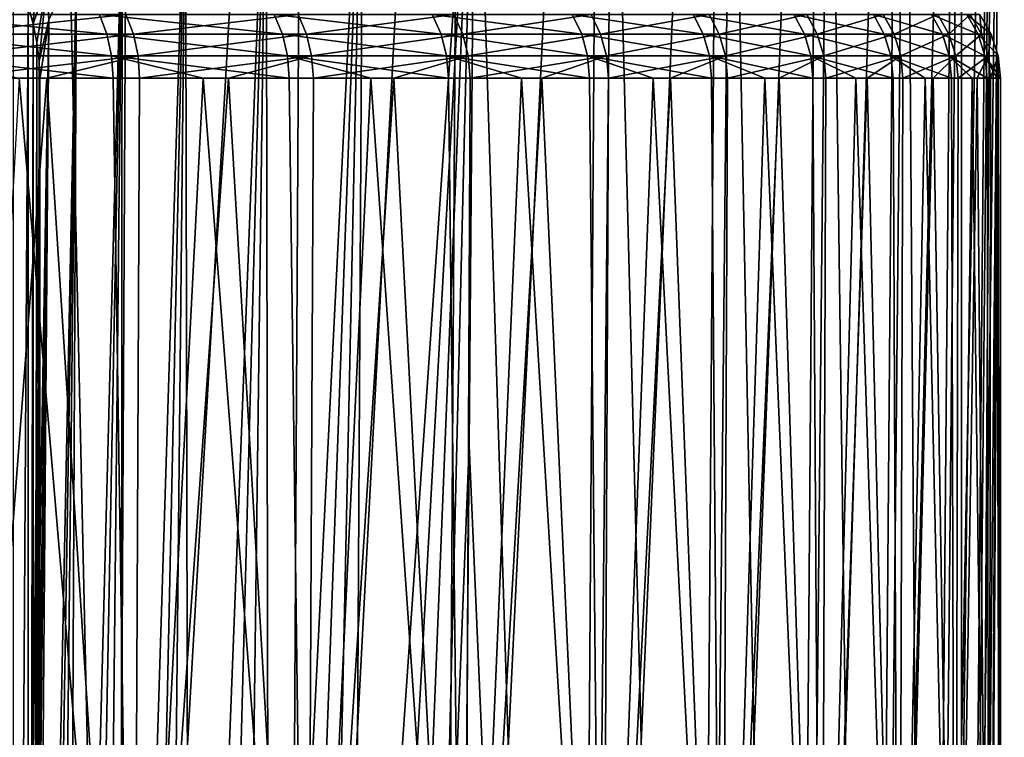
# Model space of a CAD drawing. Header units: millimetres. Extents: x -24 to 24, y 0 to 188.
# Tile 442 of 460: x 15.3 to 24.29, y 157.35 to 163.9. Entities that reach past the tile are written whole.
import ezdxf

# ---------------------------------------------------------------- set-up
doc = ezdxf.new("R2010")
doc.units = ezdxf.units.MM
doc.header["$LTSCALE"] = 58.620611
for name, color, linetype in [('158', 7, 'CONTINUOUS'), ('169', 7, 'CONTINUOUS'), ('180', 7, 'CONTINUOUS'), ('181', 7, 'CONTINUOUS'), ('184', 7, 'CONTINUOUS'), ('75', 7, 'CONTINUOUS'), ('86', 7, 'CONTINUOUS')]:
    doc.layers.add(name, color=color, linetype=linetype)

msp = doc.modelspace()

# ---------------------------------------------------------------- linework, layer by layer
at = {"layer": '158', "color": 7, "linetype": 'CONTINUOUS'}
for points in [[(15.3028, 115.7859, 114.8969), (15.4816, 141.2475, 127.525), (15.4816, 163.3486, 197.6208), (15.3028, 115.7859, 114.8969)], [(15.3922, 153.5887, 200.7292), (15.3028, 115.7859, 114.8969), (15.4816, 163.3486, 197.6208), (15.3922, 153.5887, 200.7292)]]:
    msp.add_3dface(points, dxfattribs=at)
at = {"layer": '169', "color": 7, "linetype": 'CONTINUOUS'}
for points in [[(14.604, 177.1529, 241.4044), (14.4658, 146.184, 250.9069), (15.4828, 176.9335, 240.7462), (14.604, 177.1529, 241.4044)], [(14.4658, 146.184, 250.9069), (16.1716, 145.7581, 249.556), (15.4828, 176.9335, 240.7462), (14.4658, 146.184, 250.9069)], [(15.4828, 176.9335, 240.7462), (16.1716, 145.7581, 249.556), (16.3286, 176.702, 240.0501), (15.4828, 176.9335, 240.7462)], [(16.3286, 176.702, 240.0501), (16.1716, 145.7581, 249.556), (17.9144, 176.2047, 238.5503), (16.3286, 176.702, 240.0501)], [(16.1716, 145.7581, 249.556), (17.7394, 145.2866, 248.0608), (17.9144, 176.2047, 238.5503), (16.1716, 145.7581, 249.556)], [(17.9144, 176.2047, 238.5503), (17.7394, 145.2866, 248.0608), (19.348, 175.666, 236.9176), (17.9144, 176.2047, 238.5503)], [(17.7394, 145.2866, 248.0608), (19.1559, 144.7737, 246.4339), (19.348, 175.666, 236.9176), (17.7394, 145.2866, 248.0608)], [(19.348, 175.666, 236.9176), (19.1559, 144.7737, 246.4339), (20.617, 175.0909, 235.1659), (19.348, 175.666, 236.9176)], [(19.1559, 144.7737, 246.4339), (20.4089, 144.2236, 244.6894), (20.617, 175.0909, 235.1659), (19.1559, 144.7737, 246.4339)], [(20.617, 175.0909, 235.1659), (20.4089, 144.2236, 244.6894), (21.7108, 174.485, 233.3099), (20.617, 175.0909, 235.1659)], [(20.4089, 144.2236, 244.6894), (21.4878, 143.6412, 242.8421), (21.7108, 174.485, 233.3099), (20.4089, 144.2236, 244.6894)], [(21.7108, 174.485, 233.3099), (21.4878, 143.6412, 242.8421), (22.6203, 173.8537, 231.3652), (21.7108, 174.485, 233.3099)], [(21.4878, 143.6412, 242.8421), (22.3834, 143.0313, 240.9076), (22.6203, 173.8537, 231.3652), (21.4878, 143.6412, 242.8421)], [(22.6203, 173.8537, 231.3652), (22.3834, 143.0313, 240.9076), (23.3377, 173.2029, 229.3479), (22.6203, 173.8537, 231.3652)], [(22.3834, 143.0313, 240.9076), (23.088, 142.3991, 238.9027), (23.3377, 173.2029, 229.3479), (22.3834, 143.0313, 240.9076)], [(23.3377, 173.2029, 229.3479), (23.088, 142.3991, 238.9027), (23.8571, 172.5383, 227.275), (23.3377, 173.2029, 229.3479)], [(23.088, 142.3991, 238.9027), (23.5956, 141.7501, 236.8443), (23.8571, 172.5383, 227.275), (23.088, 142.3991, 238.9027)], [(23.8571, 172.5383, 227.275), (23.5956, 141.7501, 236.8443), (24.1739, 171.8658, 225.1639), (23.8571, 172.5383, 227.275)], [(23.5956, 141.7501, 236.8443), (23.9019, 141.0897, 234.7499), (24.1739, 171.8658, 225.1639), (23.5956, 141.7501, 236.8443)], [(24.1739, 171.8658, 225.1639), (23.9019, 141.0897, 234.7499), (24.2854, 171.1914, 223.0326), (24.1739, 171.8658, 225.1639)], [(23.9019, 141.0897, 234.7499), (24.0043, 140.4237, 232.6376), (24.2854, 171.1914, 223.0326), (23.9019, 141.0897, 234.7499)], [(24.2854, 171.1914, 223.0326), (24.0043, 140.4237, 232.6376), (24.1907, 170.5208, 220.8991), (24.2854, 171.1914, 223.0326)], [(24.1907, 170.5208, 220.8991), (23.9019, 139.7577, 230.5253), (23.8905, 169.8596, 218.7816), (24.1907, 170.5208, 220.8991)], [(24.0043, 140.4237, 232.6376), (23.9019, 139.7577, 230.5253), (24.1907, 170.5208, 220.8991), (24.0043, 140.4237, 232.6376)], [(23.8905, 169.8596, 218.7816), (23.5956, 139.0974, 228.431), (23.3874, 169.2135, 216.6985), (23.8905, 169.8596, 218.7816)], [(23.9019, 139.7577, 230.5253), (23.5956, 139.0974, 228.431), (23.8905, 169.8596, 218.7816), (23.9019, 139.7577, 230.5253)], [(23.3874, 169.2135, 216.6985), (23.088, 138.4484, 226.3726), (22.6857, 168.5875, 214.6672), (23.3874, 169.2135, 216.6985)], [(23.5956, 139.0974, 228.431), (23.088, 138.4484, 226.3726), (23.3874, 169.2135, 216.6985), (23.5956, 139.0974, 228.431)], [(22.6857, 168.5875, 214.6672), (22.3834, 137.8162, 224.3676), (21.7913, 167.9868, 212.7052), (22.6857, 168.5875, 214.6672)], [(23.088, 138.4484, 226.3726), (22.3834, 137.8162, 224.3676), (22.6857, 168.5875, 214.6672), (23.088, 138.4484, 226.3726)], [(21.7913, 167.9868, 212.7052), (21.4878, 137.2063, 222.4332), (20.7122, 167.416, 210.8298), (21.7913, 167.9868, 212.7052)], [(22.3834, 137.8162, 224.3676), (21.4878, 137.2063, 222.4332), (21.7913, 167.9868, 212.7052), (22.3834, 137.8162, 224.3676)], [(20.7122, 167.416, 210.8298), (20.4089, 136.6238, 220.5858), (19.4575, 166.8796, 209.0568), (20.7122, 167.416, 210.8298)], [(21.4878, 137.2063, 222.4332), (20.4089, 136.6238, 220.5858), (20.7122, 167.416, 210.8298), (21.4878, 137.2063, 222.4332)], [(19.4575, 166.8796, 209.0568), (20.4089, 136.6238, 220.5858), (19.4002, 160.0153, 211.251), (19.4575, 166.8796, 209.0568)], [(19.4002, 160.0153, 211.251), (20.4089, 136.6238, 220.5858), (19.3427, 153.1164, 213.4562), (19.4002, 160.0153, 211.251)]]:
    msp.add_3dface(points, dxfattribs=at)
at = {"layer": '180', "color": 7, "linetype": 'CONTINUOUS'}
for points in [[(15.3759, 164.0252, 197.4074), (15.4709, 164.5444, 199.1732), (15.4231, 163.8596, 197.4596), (15.3759, 164.0252, 197.4074)], [(15.4709, 164.5444, 199.1732), (15.5444, 164.216, 199.2692), (15.4231, 163.8596, 197.4596), (15.4709, 164.5444, 199.1732)], [(15.817, 164.4405, 201.1011), (15.5655, 163.898, 199.367), (15.5444, 164.216, 199.2692), (15.817, 164.4405, 201.1011)], [(15.4231, 163.8596, 197.4596), (15.5444, 164.216, 199.2692), (15.4566, 163.6909, 197.5128), (15.4231, 163.8596, 197.4596)], [(15.4566, 163.6909, 197.5128), (15.5444, 164.216, 199.2692), (15.4761, 163.5202, 197.5667), (15.4566, 163.6909, 197.5128)], [(15.5444, 164.216, 199.2692), (15.5655, 163.898, 199.367), (15.4761, 163.5202, 197.5667), (15.5444, 164.216, 199.2692)], [(15.5655, 163.898, 199.367), (15.4816, 163.3486, 197.6208), (15.4761, 163.5202, 197.5667), (15.5655, 163.898, 199.367)]]:
    msp.add_3dface(points, dxfattribs=at)
at = {"layer": '181', "color": 7, "linetype": 'CONTINUOUS'}
for points in [[(18.4344, 166.4451, 207.6119), (19.4575, 166.8796, 209.0568), (18.3454, 150.8291, 212.6777), (18.4344, 166.4451, 207.6119)], [(18.3454, 150.8291, 212.6777), (19.4575, 166.8796, 209.0568), (18.6032, 151.384, 212.919), (18.3454, 150.8291, 212.6777)], [(18.6032, 151.384, 212.919), (19.4575, 166.8796, 209.0568), (18.8572, 151.9518, 213.1294), (18.6032, 151.384, 212.919)], [(18.8572, 151.9518, 213.1294), (19.4575, 166.8796, 209.0568), (19.1047, 152.5303, 213.3086), (18.8572, 151.9518, 213.1294)], [(19.4575, 166.8796, 209.0568), (19.4002, 160.0153, 211.251), (19.1047, 152.5303, 213.3086), (19.4575, 166.8796, 209.0568)], [(17.5481, 165.9777, 206.0758), (18.4344, 166.4451, 207.6119), (17.5746, 149.2581, 211.7753), (17.5481, 165.9777, 206.0758)], [(17.5746, 149.2581, 211.7753), (18.4344, 166.4451, 207.6119), (17.8289, 149.7653, 212.1053), (17.5746, 149.2581, 211.7753)], [(17.8289, 149.7653, 212.1053), (18.4344, 166.4451, 207.6119), (18.0865, 150.2891, 212.4062), (17.8289, 149.7653, 212.1053)], [(18.0865, 150.2891, 212.4062), (18.4344, 166.4451, 207.6119), (18.3454, 150.8291, 212.6777), (18.0865, 150.2891, 212.4062)], [(16.8125, 165.4848, 204.4696), (17.5481, 165.9777, 206.0758), (16.85, 147.8394, 210.6158), (16.8125, 165.4848, 204.4696)], [(16.85, 147.8394, 210.6158), (17.5481, 165.9777, 206.0758), (17.0832, 148.2949, 211.0299), (16.85, 147.8394, 210.6158)], [(17.0832, 148.2949, 211.0299), (17.5481, 165.9777, 206.0758), (17.3254, 148.7679, 211.4166), (17.0832, 148.2949, 211.0299)], [(17.3254, 148.7679, 211.4166), (17.5481, 165.9777, 206.0758), (17.5746, 149.2581, 211.7753), (17.3254, 148.7679, 211.4166)], [(16.2338, 164.9709, 202.8067), (16.8125, 165.4848, 204.4696), (16.2199, 146.5793, 209.2151), (16.2338, 164.9709, 202.8067)], [(16.2199, 146.5793, 209.2151), (16.8125, 165.4848, 204.4696), (16.4167, 146.9816, 209.7079), (16.2199, 146.5793, 209.2151)], [(16.4167, 146.9816, 209.7079), (16.8125, 165.4848, 204.4696), (16.6273, 147.4016, 210.175), (16.4167, 146.9816, 209.7079)], [(16.6273, 147.4016, 210.175), (16.8125, 165.4848, 204.4696), (16.85, 147.8394, 210.6158), (16.6273, 147.4016, 210.175)], [(15.817, 164.4405, 201.1011), (16.2338, 164.9709, 202.8067), (15.7271, 145.4815, 207.592), (15.817, 164.4405, 201.1011)], [(15.7271, 145.4815, 207.592), (16.2338, 164.9709, 202.8067), (15.8735, 145.8288, 208.1559), (15.7271, 145.4815, 207.592)], [(15.8735, 145.8288, 208.1559), (16.2338, 164.9709, 202.8067), (16.0382, 146.1949, 208.6975), (15.8735, 145.8288, 208.1559)], [(16.0382, 146.1949, 208.6975), (16.2338, 164.9709, 202.8067), (16.2199, 146.5793, 209.2151), (16.0382, 146.1949, 208.6975)], [(15.5655, 163.898, 199.367), (15.817, 164.4405, 201.1011), (15.4117, 144.5589, 205.7826), (15.5655, 163.898, 199.367)], [(15.4117, 144.5589, 205.7826), (15.817, 164.4405, 201.1011), (15.495, 144.8459, 206.4033), (15.4117, 144.5589, 205.7826)], [(15.495, 144.8459, 206.4033), (15.817, 164.4405, 201.1011), (15.6005, 145.1536, 207.0071), (15.495, 144.8459, 206.4033)], [(15.6005, 145.1536, 207.0071), (15.817, 164.4405, 201.1011), (15.7271, 145.4815, 207.592), (15.6005, 145.1536, 207.0071)], [(15.3028, 143.8288, 203.8377), (15.3922, 153.5887, 200.7292), (15.5655, 163.898, 199.367), (15.3028, 143.8288, 203.8377)], [(15.3028, 143.8288, 203.8377), (15.5655, 163.898, 199.367), (15.315, 144.0497, 204.4975), (15.3028, 143.8288, 203.8377)], [(15.315, 144.0497, 204.4975), (15.5655, 163.898, 199.367), (15.3515, 144.2933, 205.1466), (15.315, 144.0497, 204.4975)], [(15.3515, 144.2933, 205.1466), (15.5655, 163.898, 199.367), (15.4117, 144.5589, 205.7826), (15.3515, 144.2933, 205.1466)], [(15.3922, 153.5887, 200.7292), (15.4816, 163.3486, 197.6208), (15.5655, 163.898, 199.367), (15.3922, 153.5887, 200.7292)], [(19.4002, 160.0153, 211.251), (19.3427, 153.1164, 213.4562), (19.1047, 152.5303, 213.3086), (19.4002, 160.0153, 211.251)]]:
    msp.add_3dface(points, dxfattribs=at)
at = {"layer": '184', "color": 7, "linetype": 'CONTINUOUS'}
for points in [[(15.2416, 142.2424, 127.2113), (15.2415, 164.3436, 197.307), (15.3759, 164.0252, 197.4074), (15.2416, 142.2424, 127.2113)], [(15.3759, 141.9241, 127.3117), (15.2416, 142.2424, 127.2113), (15.3759, 164.0252, 197.4074), (15.3759, 141.9241, 127.3117)], [(15.3759, 141.9241, 127.3117), (15.3759, 164.0252, 197.4074), (15.4231, 163.8596, 197.4596), (15.3759, 141.9241, 127.3117)], [(15.4231, 141.7584, 127.3639), (15.3759, 141.9241, 127.3117), (15.4231, 163.8596, 197.4596), (15.4231, 141.7584, 127.3639)], [(15.4231, 141.7584, 127.3639), (15.4231, 163.8596, 197.4596), (15.4566, 163.6909, 197.5128), (15.4231, 141.7584, 127.3639)], [(15.4566, 141.5897, 127.4171), (15.4231, 141.7584, 127.3639), (15.4566, 163.6909, 197.5128), (15.4566, 141.5897, 127.4171)], [(15.4566, 141.5897, 127.4171), (15.4566, 163.6909, 197.5128), (15.4761, 163.5202, 197.5667), (15.4566, 141.5897, 127.4171)], [(15.4761, 141.4191, 127.4709), (15.4566, 141.5897, 127.4171), (15.4761, 163.5202, 197.5667), (15.4761, 141.4191, 127.4709)], [(15.4816, 163.3486, 197.6208), (15.4761, 141.4191, 127.4709), (15.4761, 163.5202, 197.5667), (15.4816, 163.3486, 197.6208)], [(15.4816, 141.2475, 127.525), (15.4761, 141.4191, 127.4709), (15.4816, 163.3486, 197.6208), (15.4816, 141.2475, 127.525)]]:
    msp.add_3dface(points, dxfattribs=at)
at = {"layer": '75', "color": 7, "linetype": 'CONTINUOUS'}
for points in [[(16.3371, 151.1, 17.921), (15.2951, 163.3645, 18.8181), (14.6139, 151.1, 19.3519), (16.3371, 151.1, 17.921)], [(14.6676, 163.3645, -19.3113), (15.5475, 163.3645, -18.6102), (14.6139, 151.1, -19.3519), (14.6676, 163.3645, -19.3113)], [(14.6139, 151.1, -19.3519), (15.5475, 163.3645, -18.6102), (16.3371, 151.1, -17.921), (14.6139, 151.1, -19.3519)], [(16.1514, 163.3645, 18.0885), (15.2951, 163.3645, 18.8181), (16.3371, 151.1, 17.921), (16.1514, 163.3645, 18.0885)], [(15.5475, 163.3645, -18.6102), (16.3939, 163.3645, -17.869), (16.3371, 151.1, -17.921), (15.5475, 163.3645, -18.6102)], [(16.973, 163.3645, 17.3199), (16.1514, 163.3645, 18.0885), (16.3371, 151.1, 17.921), (16.973, 163.3645, 17.3199)], [(17.921, 151.1, 16.3371), (16.973, 163.3645, 17.3199), (16.3371, 151.1, 17.921), (17.921, 151.1, 16.3371)], [(16.3939, 163.3645, -17.869), (17.2051, 163.3645, -17.0894), (16.3371, 151.1, -17.921), (16.3939, 163.3645, -17.869)], [(16.3371, 151.1, -17.921), (17.2051, 163.3645, -17.0894), (17.921, 151.1, -16.3371), (16.3371, 151.1, -17.921)], [(17.7581, 163.3645, 16.514), (16.973, 163.3645, 17.3199), (17.921, 151.1, 16.3371), (17.7581, 163.3645, 16.514)], [(17.2051, 163.3645, -17.0894), (17.9792, 163.3645, -16.273), (17.921, 151.1, -16.3371), (17.2051, 163.3645, -17.0894)], [(18.5049, 163.3645, 15.6726), (17.7581, 163.3645, 16.514), (17.921, 151.1, 16.3371), (18.5049, 163.3645, 15.6726)], [(19.3519, 151.1, 14.6139), (18.5049, 163.3645, 15.6726), (17.921, 151.1, 16.3371), (19.3519, 151.1, 14.6139)], [(17.9792, 163.3645, -16.273), (18.7146, 163.3645, -15.4216), (17.921, 151.1, -16.3371), (17.9792, 163.3645, -16.273)], [(17.921, 151.1, -16.3371), (18.7146, 163.3645, -15.4216), (19.3519, 151.1, -14.6139), (17.921, 151.1, -16.3371)], [(19.2119, 163.3645, 14.7974), (18.5049, 163.3645, 15.6726), (19.3519, 151.1, 14.6139), (19.2119, 163.3645, 14.7974)], [(18.7146, 163.3645, -15.4216), (19.4097, 163.3645, -14.537), (19.3519, 151.1, -14.6139), (18.7146, 163.3645, -15.4216)], [(19.8776, 163.3645, 13.8904), (19.2119, 163.3645, 14.7974), (19.3519, 151.1, 14.6139), (19.8776, 163.3645, 13.8904)], [(20.6178, 151.1, 12.766), (19.8776, 163.3645, 13.8904), (19.3519, 151.1, 14.6139), (20.6178, 151.1, 12.766)], [(19.4097, 163.3645, -14.537), (20.0631, 163.3645, -13.6211), (19.3519, 151.1, -14.6139), (19.4097, 163.3645, -14.537)], [(19.3519, 151.1, -14.6139), (20.0631, 163.3645, -13.6211), (20.6178, 151.1, -12.766), (19.3519, 151.1, -14.6139)], [(20.5005, 163.3645, 12.9535), (19.8776, 163.3645, 13.8904), (20.6178, 151.1, 12.766), (20.5005, 163.3645, 12.9535)], [(20.0631, 163.3645, -13.6211), (20.6733, 163.3645, -12.6759), (20.6178, 151.1, -12.766), (20.0631, 163.3645, -13.6211)], [(21.0792, 163.3645, 11.9887), (20.5005, 163.3645, 12.9535), (20.6178, 151.1, 12.766), (21.0792, 163.3645, 11.9887)], [(21.7077, 151.1, 10.8092), (21.0792, 163.3645, 11.9887), (20.6178, 151.1, 12.766), (21.7077, 151.1, 10.8092)], [(20.6733, 163.3645, -12.6759), (21.2389, 163.3645, -11.7034), (20.6178, 151.1, -12.766), (20.6733, 163.3645, -12.6759)], [(20.6178, 151.1, -12.766), (21.2389, 163.3645, -11.7034), (21.7077, 151.1, -10.8092), (20.6178, 151.1, -12.766)], [(21.6126, 163.3645, 10.9982), (21.0792, 163.3645, 11.9887), (21.7077, 151.1, 10.8092), (21.6126, 163.3645, 10.9982)], [(21.2389, 163.3645, -11.7034), (21.7589, 163.3645, -10.7057), (21.7077, 151.1, -10.8092), (21.2389, 163.3645, -11.7034)], [(22.0994, 163.3645, 9.9839), (21.6126, 163.3645, 10.9982), (21.7077, 151.1, 10.8092), (22.0994, 163.3645, 9.9839)], [(22.6125, 151.1, 8.7601), (22.0994, 163.3645, 9.9839), (21.7077, 151.1, 10.8092), (22.6125, 151.1, 8.7601)], [(21.7589, 163.3645, -10.7057), (22.232, 163.3645, -9.685), (21.7077, 151.1, -10.8092), (21.7589, 163.3645, -10.7057)], [(21.7077, 151.1, -10.8092), (22.232, 163.3645, -9.685), (22.6125, 151.1, -8.7601), (21.7077, 151.1, -10.8092)], [(22.5387, 163.3645, 8.9481), (22.0994, 163.3645, 9.9839), (22.6125, 151.1, 8.7601), (22.5387, 163.3645, 8.9481)], [(22.232, 163.3645, -9.685), (22.6573, 163.3645, -8.6434), (22.6125, 151.1, -8.7601), (22.232, 163.3645, -9.685)], [(22.9295, 163.3645, 7.8931), (22.5387, 163.3645, 8.9481), (22.6125, 151.1, 8.7601), (22.9295, 163.3645, 7.8931)], [(23.3243, 151.1, 6.6363), (22.9295, 163.3645, 7.8931), (22.6125, 151.1, 8.7601), (23.3243, 151.1, 6.6363)], [(22.6573, 163.3645, -8.6434), (23.0338, 163.3645, -7.5832), (22.6125, 151.1, -8.7601), (22.6573, 163.3645, -8.6434)], [(22.6125, 151.1, -8.7601), (23.0338, 163.3645, -7.5832), (23.3243, 151.1, -6.6363), (22.6125, 151.1, -8.7601)], [(23.2709, 163.3645, 6.8211), (22.9295, 163.3645, 7.8931), (23.3243, 151.1, 6.6363), (23.2709, 163.3645, 6.8211)], [(23.0338, 163.3645, -7.5832), (23.3608, 163.3645, -6.5067), (23.3243, 151.1, -6.6363), (23.0338, 163.3645, -7.5832)], [(23.5622, 163.3645, 5.7345), (23.2709, 163.3645, 6.8211), (23.3243, 151.1, 6.6363), (23.5622, 163.3645, 5.7345)], [(23.8371, 151.1, 4.4559), (23.5622, 163.3645, 5.7345), (23.3243, 151.1, 6.6363), (23.8371, 151.1, 4.4559)], [(23.3608, 163.3645, -6.5067), (23.6374, 163.3645, -5.4162), (23.3243, 151.1, -6.6363), (23.3608, 163.3645, -6.5067)], [(23.3243, 151.1, -6.6363), (23.6374, 163.3645, -5.4162), (23.8371, 151.1, -4.4559), (23.3243, 151.1, -6.6363)], [(23.8028, 163.3645, 4.6354), (23.5622, 163.3645, 5.7345), (23.8371, 151.1, 4.4559), (23.8028, 163.3645, 4.6354)], [(23.6374, 163.3645, -5.4162), (23.8632, 163.3645, -4.314), (23.8371, 151.1, -4.4559), (23.6374, 163.3645, -5.4162)], [(23.9922, 163.3645, 3.5264), (23.8028, 163.3645, 4.6354), (23.8371, 151.1, 4.4559), (23.9922, 163.3645, 3.5264)], [(24.1466, 151.1, 2.2375), (23.9922, 163.3645, 3.5264), (23.8371, 151.1, 4.4559), (24.1466, 151.1, 2.2375)], [(23.8632, 163.3645, -4.314), (24.0376, 163.3645, -3.2026), (23.8371, 151.1, -4.4559), (23.8632, 163.3645, -4.314)], [(23.8371, 151.1, -4.4559), (24.0376, 163.3645, -3.2026), (24.1466, 151.1, -2.2375), (23.8371, 151.1, -4.4559)], [(24.13, 163.3645, 2.4098), (23.9922, 163.3645, 3.5264), (24.1466, 151.1, 2.2375), (24.13, 163.3645, 2.4098)], [(24.0376, 163.3645, -3.2026), (24.1603, 163.3645, -2.0842), (24.1466, 151.1, -2.2375), (24.0376, 163.3645, -3.2026)], [(24.2158, 163.3645, 1.2881), (24.13, 163.3645, 2.4098), (24.1466, 151.1, 2.2375), (24.2158, 163.3645, 1.2881)], [(24.25, 151.1), (24.2158, 163.3645, 1.2881), (24.1466, 151.1, 2.2375), (24.25, 151.1)], [(24.1603, 163.3645, -2.0842), (24.2309, 163.3645, -0.9614), (24.1466, 151.1, -2.2375), (24.1603, 163.3645, -2.0842)], [(24.1466, 151.1, -2.2375), (24.2309, 163.3645, -0.9614), (24.25, 151.1), (24.1466, 151.1, -2.2375)], [(24.2494, 163.3645, 0.1635), (24.2158, 163.3645, 1.2881), (24.25, 151.1), (24.2494, 163.3645, 0.1635)], [(24.2309, 163.3645, -0.9614), (24.2494, 163.3645, 0.1635), (24.25, 151.1), (24.2309, 163.3645, -0.9614)]]:
    msp.add_3dface(points, dxfattribs=at)
at = {"layer": '86', "color": 7, "linetype": 'CONTINUOUS'}
for points in [[(16.0271, 163.9462, 17.9493), (14.295, 163.9462, 19.3572), (16.0953, 163.7665, 18.0256), (16.0271, 163.9462, 17.9493)], [(16.0953, 163.7665, 18.0256), (14.295, 163.9462, 19.3572), (14.3557, 163.7665, 19.4394), (16.0953, 163.7665, 18.0256)], [(14.5547, 163.9462, -19.1626), (16.2678, 163.9462, -17.7315), (14.6166, 163.7665, -19.2441), (14.5547, 163.9462, -19.1626)], [(14.6166, 163.7665, -19.2441), (16.2678, 163.9462, -17.7315), (16.3369, 163.7665, -17.8068), (14.6166, 163.7665, -19.2441)], [(17.6214, 163.9462, 16.3869), (16.0271, 163.9462, 17.9493), (17.6963, 163.7665, 16.4566), (17.6214, 163.9462, 16.3869)], [(17.6963, 163.7665, 16.4566), (16.0271, 163.9462, 17.9493), (16.0953, 163.7665, 18.0256), (17.6963, 163.7665, 16.4566)], [(16.2678, 163.9462, -17.7315), (17.8408, 163.9462, -16.1478), (16.3369, 163.7665, -17.8068), (16.2678, 163.9462, -17.7315)], [(16.3369, 163.7665, -17.8068), (17.8408, 163.9462, -16.1478), (17.9166, 163.7665, -16.2164), (16.3369, 163.7665, -17.8068)], [(19.0641, 163.9462, 14.6836), (17.6214, 163.9462, 16.3869), (19.1451, 163.7665, 14.746), (19.0641, 163.9462, 14.6836)], [(19.1451, 163.7665, 14.746), (17.6214, 163.9462, 16.3869), (17.6963, 163.7665, 16.4566), (19.1451, 163.7665, 14.746)], [(17.8408, 163.9462, -16.1478), (19.2604, 163.9462, -14.4251), (17.9166, 163.7665, -16.2164), (17.8408, 163.9462, -16.1478)], [(17.9166, 163.7665, -16.2164), (19.2604, 163.9462, -14.4251), (19.3422, 163.7665, -14.4864), (17.9166, 163.7665, -16.2164)], [(20.3427, 163.9462, 12.8538), (19.0641, 163.9462, 14.6836), (20.4291, 163.7665, 12.9085), (20.3427, 163.9462, 12.8538)], [(20.4291, 163.7665, 12.9085), (19.0641, 163.9462, 14.6836), (19.1451, 163.7665, 14.746), (20.4291, 163.7665, 12.9085)], [(19.2604, 163.9462, -14.4251), (20.5142, 163.9462, -12.5783), (19.3422, 163.7665, -14.4864), (19.2604, 163.9462, -14.4251)], [(19.3422, 163.7665, -14.4864), (20.5142, 163.9462, -12.5783), (20.6014, 163.7665, -12.6318), (19.3422, 163.7665, -14.4864)], [(21.4462, 163.9462, 10.9135), (20.3427, 163.9462, 12.8538), (21.5374, 163.7665, 10.9599), (21.4462, 163.9462, 10.9135)], [(21.5374, 163.7665, 10.9599), (20.3427, 163.9462, 12.8538), (20.4291, 163.7665, 12.9085), (21.5374, 163.7665, 10.9599)], [(20.5142, 163.9462, -12.5783), (21.5915, 163.9462, -10.6233), (20.6014, 163.7665, -12.6318), (20.5142, 163.9462, -12.5783)], [(20.6014, 163.7665, -12.6318), (21.5915, 163.9462, -10.6233), (21.6832, 163.7665, -10.6684), (20.6014, 163.7665, -12.6318)], [(22.3652, 163.9462, 8.8793), (21.4462, 163.9462, 10.9135), (22.4603, 163.7665, 8.917), (22.3652, 163.9462, 8.8793)], [(22.4603, 163.7665, 8.917), (21.4462, 163.9462, 10.9135), (21.5374, 163.7665, 10.9599), (22.4603, 163.7665, 8.917)], [(21.5915, 163.9462, -10.6233), (22.483, 163.9462, -8.5769), (21.6832, 163.7665, -10.6684), (21.5915, 163.9462, -10.6233)], [(21.6832, 163.7665, -10.6684), (22.483, 163.9462, -8.5769), (22.5785, 163.7665, -8.6133), (21.6832, 163.7665, -10.6684)], [(23.0918, 163.9462, 6.7687), (22.3652, 163.9462, 8.8793), (23.1899, 163.7665, 6.7974), (23.0918, 163.9462, 6.7687)], [(23.1899, 163.7665, 6.7974), (22.3652, 163.9462, 8.8793), (22.4603, 163.7665, 8.917), (23.1899, 163.7665, 6.7974)], [(22.483, 163.9462, -8.5769), (23.181, 163.9462, -6.4566), (22.5785, 163.7665, -8.6133), (22.483, 163.9462, -8.5769)], [(22.5785, 163.7665, -8.6133), (23.181, 163.9462, -6.4566), (23.2795, 163.7665, -6.4841), (22.5785, 163.7665, -8.6133)], [(23.6196, 163.9462, 4.5998), (23.0918, 163.9462, 6.7687), (23.72, 163.7665, 4.6193), (23.6196, 163.9462, 4.5998)], [(23.72, 163.7665, 4.6193), (23.0918, 163.9462, 6.7687), (23.1899, 163.7665, 6.7974), (23.72, 163.7665, 4.6193)], [(23.181, 163.9462, -6.4566), (23.6795, 163.9462, -4.2808), (23.2795, 163.7665, -6.4841), (23.181, 163.9462, -6.4566)], [(23.2795, 163.7665, -6.4841), (23.6795, 163.9462, -4.2808), (23.7802, 163.7665, -4.299), (23.2795, 163.7665, -6.4841)], [(23.9443, 163.9462, 2.3913), (23.6196, 163.9462, 4.5998), (24.046, 163.7665, 2.4015), (23.9443, 163.9462, 2.3913)], [(24.046, 163.7665, 2.4015), (23.6196, 163.9462, 4.5998), (23.72, 163.7665, 4.6193), (24.046, 163.7665, 2.4015)], [(23.6795, 163.9462, -4.2808), (23.9743, 163.9462, -2.0682), (23.7802, 163.7665, -4.299), (23.6795, 163.9462, -4.2808)], [(23.7802, 163.7665, -4.299), (23.9743, 163.9462, -2.0682), (24.0762, 163.7665, -2.077), (23.7802, 163.7665, -4.299)], [(24.0628, 163.9462, 0.1623), (23.9443, 163.9462, 2.3913), (24.1651, 163.7665, 0.163), (24.0628, 163.9462, 0.1623)], [(24.1651, 163.7665, 0.163), (23.9443, 163.9462, 2.3913), (24.046, 163.7665, 2.4015), (24.1651, 163.7665, 0.163)], [(23.9743, 163.9462, -2.0682), (24.0628, 163.9462, 0.1623), (24.0762, 163.7665, -2.077), (23.9743, 163.9462, -2.0682)], [(24.0762, 163.7665, -2.077), (24.0628, 163.9462, 0.1623), (24.1651, 163.7665, 0.163), (24.0762, 163.7665, -2.077)], [(16.0953, 163.7665, 18.0256), (14.3557, 163.7665, 19.4394), (16.1373, 163.5696, 18.0726), (16.0953, 163.7665, 18.0256)], [(16.1373, 163.5696, 18.0726), (14.3557, 163.7665, 19.4394), (14.3932, 163.5696, 19.4902), (16.1373, 163.5696, 18.0726)], [(14.6166, 163.7665, -19.2441), (16.3369, 163.7665, -17.8068), (14.6547, 163.5696, -19.2943), (14.6166, 163.7665, -19.2441)], [(14.6547, 163.5696, -19.2943), (16.3369, 163.7665, -17.8068), (16.3796, 163.5696, -17.8534), (14.6547, 163.5696, -19.2943)], [(17.6963, 163.7665, 16.4566), (16.0953, 163.7665, 18.0256), (17.7425, 163.5696, 16.4995), (17.6963, 163.7665, 16.4566)], [(17.7425, 163.5696, 16.4995), (16.0953, 163.7665, 18.0256), (16.1373, 163.5696, 18.0726), (17.7425, 163.5696, 16.4995)], [(16.3369, 163.7665, -17.8068), (17.9166, 163.7665, -16.2164), (16.3796, 163.5696, -17.8534), (16.3369, 163.7665, -17.8068)], [(16.3796, 163.5696, -17.8534), (17.9166, 163.7665, -16.2164), (17.9634, 163.5696, -16.2588), (16.3796, 163.5696, -17.8534)], [(19.1451, 163.7665, 14.746), (17.6963, 163.7665, 16.4566), (19.1951, 163.5696, 14.7845), (19.1451, 163.7665, 14.746)], [(19.1951, 163.5696, 14.7845), (17.6963, 163.7665, 16.4566), (17.7425, 163.5696, 16.4995), (19.1951, 163.5696, 14.7845)], [(17.9166, 163.7665, -16.2164), (19.3422, 163.7665, -14.4864), (17.9634, 163.5696, -16.2588), (17.9166, 163.7665, -16.2164)], [(17.9634, 163.5696, -16.2588), (19.3422, 163.7665, -14.4864), (19.3927, 163.5696, -14.5243), (17.9634, 163.5696, -16.2588)], [(20.4291, 163.7665, 12.9085), (19.1451, 163.7665, 14.746), (20.4825, 163.5696, 12.9422), (20.4291, 163.7665, 12.9085)], [(20.4825, 163.5696, 12.9422), (19.1451, 163.7665, 14.746), (19.1951, 163.5696, 14.7845), (20.4825, 163.5696, 12.9422)], [(19.3422, 163.7665, -14.4864), (20.6014, 163.7665, -12.6318), (19.3927, 163.5696, -14.5243), (19.3422, 163.7665, -14.4864)], [(19.3927, 163.5696, -14.5243), (20.6014, 163.7665, -12.6318), (20.6552, 163.5696, -12.6648), (19.3927, 163.5696, -14.5243)], [(21.5374, 163.7665, 10.9599), (20.4291, 163.7665, 12.9085), (21.5936, 163.5696, 10.9885), (21.5374, 163.7665, 10.9599)], [(21.5936, 163.5696, 10.9885), (20.4291, 163.7665, 12.9085), (20.4825, 163.5696, 12.9422), (21.5936, 163.5696, 10.9885)], [(20.6014, 163.7665, -12.6318), (21.6832, 163.7665, -10.6684), (20.6552, 163.5696, -12.6648), (20.6014, 163.7665, -12.6318)], [(20.6552, 163.5696, -12.6648), (21.6832, 163.7665, -10.6684), (21.7399, 163.5696, -10.6963), (20.6552, 163.5696, -12.6648)], [(22.4603, 163.7665, 8.917), (21.5374, 163.7665, 10.9599), (22.5189, 163.5696, 8.9403), (22.4603, 163.7665, 8.917)], [(22.5189, 163.5696, 8.9403), (21.5374, 163.7665, 10.9599), (21.5936, 163.5696, 10.9885), (22.5189, 163.5696, 8.9403)], [(21.6832, 163.7665, -10.6684), (22.5785, 163.7665, -8.6133), (21.7399, 163.5696, -10.6963), (21.6832, 163.7665, -10.6684)], [(21.7399, 163.5696, -10.6963), (22.5785, 163.7665, -8.6133), (22.6375, 163.5696, -8.6358), (21.7399, 163.5696, -10.6963)], [(23.1899, 163.7665, 6.7974), (22.4603, 163.7665, 8.917), (23.2505, 163.5696, 6.8152), (23.1899, 163.7665, 6.7974)], [(23.2505, 163.5696, 6.8152), (22.4603, 163.7665, 8.917), (22.5189, 163.5696, 8.9403), (23.2505, 163.5696, 6.8152)], [(22.5785, 163.7665, -8.6133), (23.2795, 163.7665, -6.4841), (22.6375, 163.5696, -8.6358), (22.5785, 163.7665, -8.6133)], [(22.6375, 163.5696, -8.6358), (23.2795, 163.7665, -6.4841), (23.3403, 163.5696, -6.501), (22.6375, 163.5696, -8.6358)], [(23.72, 163.7665, 4.6193), (23.1899, 163.7665, 6.7974), (23.782, 163.5696, 4.6314), (23.72, 163.7665, 4.6193)], [(23.782, 163.5696, 4.6314), (23.1899, 163.7665, 6.7974), (23.2505, 163.5696, 6.8152), (23.782, 163.5696, 4.6314)], [(23.2795, 163.7665, -6.4841), (23.7802, 163.7665, -4.299), (23.3403, 163.5696, -6.501), (23.2795, 163.7665, -6.4841)], [(23.3403, 163.5696, -6.501), (23.7802, 163.7665, -4.299), (23.8423, 163.5696, -4.3102), (23.3403, 163.5696, -6.501)], [(24.046, 163.7665, 2.4015), (23.72, 163.7665, 4.6193), (24.1088, 163.5696, 2.4077), (24.046, 163.7665, 2.4015)], [(24.1088, 163.5696, 2.4077), (23.72, 163.7665, 4.6193), (23.782, 163.5696, 4.6314), (24.1088, 163.5696, 2.4077)], [(23.7802, 163.7665, -4.299), (24.0762, 163.7665, -2.077), (23.8423, 163.5696, -4.3102), (23.7802, 163.7665, -4.299)], [(23.8423, 163.5696, -4.3102), (24.0762, 163.7665, -2.077), (24.1391, 163.5696, -2.0824), (23.8423, 163.5696, -4.3102)], [(24.1651, 163.7665, 0.163), (24.046, 163.7665, 2.4015), (24.2282, 163.5696, 0.1634), (24.1651, 163.7665, 0.163)], [(24.2282, 163.5696, 0.1634), (24.046, 163.7665, 2.4015), (24.1088, 163.5696, 2.4077), (24.2282, 163.5696, 0.1634)], [(24.0762, 163.7665, -2.077), (24.1651, 163.7665, 0.163), (24.1391, 163.5696, -2.0824), (24.0762, 163.7665, -2.077)], [(24.1391, 163.5696, -2.0824), (24.1651, 163.7665, 0.163), (24.2282, 163.5696, 0.1634), (24.1391, 163.5696, -2.0824)], [(15.2951, 163.3645, 18.8181), (16.1514, 163.3645, 18.0885), (14.3932, 163.5696, 19.4902), (15.2951, 163.3645, 18.8181)], [(16.1514, 163.3645, 18.0885), (16.1373, 163.5696, 18.0726), (14.3932, 163.5696, 19.4902), (16.1514, 163.3645, 18.0885)], [(14.6676, 163.3645, -19.3113), (14.6547, 163.5696, -19.2943), (16.3796, 163.5696, -17.8534), (14.6676, 163.3645, -19.3113)], [(15.5475, 163.3645, -18.6102), (14.6676, 163.3645, -19.3113), (16.3796, 163.5696, -17.8534), (15.5475, 163.3645, -18.6102)], [(16.3939, 163.3645, -17.869), (15.5475, 163.3645, -18.6102), (16.3796, 163.5696, -17.8534), (16.3939, 163.3645, -17.869)], [(16.1514, 163.3645, 18.0885), (16.973, 163.3645, 17.3199), (16.1373, 163.5696, 18.0726), (16.1514, 163.3645, 18.0885)], [(16.973, 163.3645, 17.3199), (17.7581, 163.3645, 16.514), (16.1373, 163.5696, 18.0726), (16.973, 163.3645, 17.3199)], [(17.7581, 163.3645, 16.514), (17.7425, 163.5696, 16.4995), (16.1373, 163.5696, 18.0726), (17.7581, 163.3645, 16.514)], [(16.3939, 163.3645, -17.869), (16.3796, 163.5696, -17.8534), (17.9634, 163.5696, -16.2588), (16.3939, 163.3645, -17.869)], [(17.2051, 163.3645, -17.0894), (16.3939, 163.3645, -17.869), (17.9634, 163.5696, -16.2588), (17.2051, 163.3645, -17.0894)], [(17.9792, 163.3645, -16.273), (17.2051, 163.3645, -17.0894), (17.9634, 163.5696, -16.2588), (17.9792, 163.3645, -16.273)], [(17.7581, 163.3645, 16.514), (18.5049, 163.3645, 15.6726), (17.7425, 163.5696, 16.4995), (17.7581, 163.3645, 16.514)], [(18.5049, 163.3645, 15.6726), (19.2119, 163.3645, 14.7974), (17.7425, 163.5696, 16.4995), (18.5049, 163.3645, 15.6726)], [(19.2119, 163.3645, 14.7974), (19.1951, 163.5696, 14.7845), (17.7425, 163.5696, 16.4995), (19.2119, 163.3645, 14.7974)], [(17.9792, 163.3645, -16.273), (17.9634, 163.5696, -16.2588), (19.3927, 163.5696, -14.5243), (17.9792, 163.3645, -16.273)], [(18.7146, 163.3645, -15.4216), (17.9792, 163.3645, -16.273), (19.3927, 163.5696, -14.5243), (18.7146, 163.3645, -15.4216)], [(19.4097, 163.3645, -14.537), (18.7146, 163.3645, -15.4216), (19.3927, 163.5696, -14.5243), (19.4097, 163.3645, -14.537)], [(19.2119, 163.3645, 14.7974), (19.8776, 163.3645, 13.8904), (19.1951, 163.5696, 14.7845), (19.2119, 163.3645, 14.7974)], [(19.8776, 163.3645, 13.8904), (20.5005, 163.3645, 12.9535), (19.1951, 163.5696, 14.7845), (19.8776, 163.3645, 13.8904)], [(20.5005, 163.3645, 12.9535), (20.4825, 163.5696, 12.9422), (19.1951, 163.5696, 14.7845), (20.5005, 163.3645, 12.9535)], [(19.4097, 163.3645, -14.537), (19.3927, 163.5696, -14.5243), (20.6552, 163.5696, -12.6648), (19.4097, 163.3645, -14.537)], [(20.0631, 163.3645, -13.6211), (19.4097, 163.3645, -14.537), (20.6552, 163.5696, -12.6648), (20.0631, 163.3645, -13.6211)], [(20.6733, 163.3645, -12.6759), (20.0631, 163.3645, -13.6211), (20.6552, 163.5696, -12.6648), (20.6733, 163.3645, -12.6759)], [(20.5005, 163.3645, 12.9535), (21.0792, 163.3645, 11.9887), (20.4825, 163.5696, 12.9422), (20.5005, 163.3645, 12.9535)], [(21.0792, 163.3645, 11.9887), (21.6126, 163.3645, 10.9982), (20.4825, 163.5696, 12.9422), (21.0792, 163.3645, 11.9887)], [(21.6126, 163.3645, 10.9982), (21.5936, 163.5696, 10.9885), (20.4825, 163.5696, 12.9422), (21.6126, 163.3645, 10.9982)], [(20.6733, 163.3645, -12.6759), (20.6552, 163.5696, -12.6648), (21.7399, 163.5696, -10.6963), (20.6733, 163.3645, -12.6759)], [(21.2389, 163.3645, -11.7034), (20.6733, 163.3645, -12.6759), (21.7399, 163.5696, -10.6963), (21.2389, 163.3645, -11.7034)], [(21.7589, 163.3645, -10.7057), (21.2389, 163.3645, -11.7034), (21.7399, 163.5696, -10.6963), (21.7589, 163.3645, -10.7057)], [(21.6126, 163.3645, 10.9982), (22.0994, 163.3645, 9.9839), (21.5936, 163.5696, 10.9885), (21.6126, 163.3645, 10.9982)], [(22.0994, 163.3645, 9.9839), (22.5387, 163.3645, 8.9481), (21.5936, 163.5696, 10.9885), (22.0994, 163.3645, 9.9839)], [(22.5387, 163.3645, 8.9481), (22.5189, 163.5696, 8.9403), (21.5936, 163.5696, 10.9885), (22.5387, 163.3645, 8.9481)], [(21.7589, 163.3645, -10.7057), (21.7399, 163.5696, -10.6963), (22.6375, 163.5696, -8.6358), (21.7589, 163.3645, -10.7057)], [(22.232, 163.3645, -9.685), (21.7589, 163.3645, -10.7057), (22.6375, 163.5696, -8.6358), (22.232, 163.3645, -9.685)], [(22.6573, 163.3645, -8.6434), (22.232, 163.3645, -9.685), (22.6375, 163.5696, -8.6358), (22.6573, 163.3645, -8.6434)], [(22.5387, 163.3645, 8.9481), (22.9295, 163.3645, 7.8931), (22.5189, 163.5696, 8.9403), (22.5387, 163.3645, 8.9481)], [(22.9295, 163.3645, 7.8931), (23.2709, 163.3645, 6.8211), (22.5189, 163.5696, 8.9403), (22.9295, 163.3645, 7.8931)], [(23.2709, 163.3645, 6.8211), (23.2505, 163.5696, 6.8152), (22.5189, 163.5696, 8.9403), (23.2709, 163.3645, 6.8211)], [(22.6573, 163.3645, -8.6434), (22.6375, 163.5696, -8.6358), (23.3403, 163.5696, -6.501), (22.6573, 163.3645, -8.6434)], [(23.0338, 163.3645, -7.5832), (22.6573, 163.3645, -8.6434), (23.3403, 163.5696, -6.501), (23.0338, 163.3645, -7.5832)], [(23.3608, 163.3645, -6.5067), (23.0338, 163.3645, -7.5832), (23.3403, 163.5696, -6.501), (23.3608, 163.3645, -6.5067)], [(23.2709, 163.3645, 6.8211), (23.5622, 163.3645, 5.7345), (23.2505, 163.5696, 6.8152), (23.2709, 163.3645, 6.8211)], [(23.5622, 163.3645, 5.7345), (23.8028, 163.3645, 4.6354), (23.2505, 163.5696, 6.8152), (23.5622, 163.3645, 5.7345)], [(23.8028, 163.3645, 4.6354), (23.782, 163.5696, 4.6314), (23.2505, 163.5696, 6.8152), (23.8028, 163.3645, 4.6354)], [(23.3608, 163.3645, -6.5067), (23.3403, 163.5696, -6.501), (23.8423, 163.5696, -4.3102), (23.3608, 163.3645, -6.5067)], [(23.6374, 163.3645, -5.4162), (23.3608, 163.3645, -6.5067), (23.8423, 163.5696, -4.3102), (23.6374, 163.3645, -5.4162)], [(23.8632, 163.3645, -4.314), (23.6374, 163.3645, -5.4162), (23.8423, 163.5696, -4.3102), (23.8632, 163.3645, -4.314)], [(23.8028, 163.3645, 4.6354), (23.9922, 163.3645, 3.5264), (23.782, 163.5696, 4.6314), (23.8028, 163.3645, 4.6354)], [(23.9922, 163.3645, 3.5264), (24.13, 163.3645, 2.4098), (23.782, 163.5696, 4.6314), (23.9922, 163.3645, 3.5264)], [(24.13, 163.3645, 2.4098), (24.1088, 163.5696, 2.4077), (23.782, 163.5696, 4.6314), (24.13, 163.3645, 2.4098)], [(23.8632, 163.3645, -4.314), (23.8423, 163.5696, -4.3102), (24.1391, 163.5696, -2.0824), (23.8632, 163.3645, -4.314)], [(24.0376, 163.3645, -3.2026), (23.8632, 163.3645, -4.314), (24.1391, 163.5696, -2.0824), (24.0376, 163.3645, -3.2026)], [(24.1603, 163.3645, -2.0842), (24.0376, 163.3645, -3.2026), (24.1391, 163.5696, -2.0824), (24.1603, 163.3645, -2.0842)], [(24.13, 163.3645, 2.4098), (24.2158, 163.3645, 1.2881), (24.1088, 163.5696, 2.4077), (24.13, 163.3645, 2.4098)], [(24.2158, 163.3645, 1.2881), (24.2494, 163.3645, 0.1635), (24.1088, 163.5696, 2.4077), (24.2158, 163.3645, 1.2881)], [(24.2494, 163.3645, 0.1635), (24.2282, 163.5696, 0.1634), (24.1088, 163.5696, 2.4077), (24.2494, 163.3645, 0.1635)], [(24.1603, 163.3645, -2.0842), (24.1391, 163.5696, -2.0824), (24.2282, 163.5696, 0.1634), (24.1603, 163.3645, -2.0842)], [(24.2309, 163.3645, -0.9614), (24.1603, 163.3645, -2.0842), (24.2282, 163.5696, 0.1634), (24.2309, 163.3645, -0.9614)], [(24.2494, 163.3645, 0.1635), (24.2309, 163.3645, -0.9614), (24.2282, 163.5696, 0.1634), (24.2494, 163.3645, 0.1635)]]:
    msp.add_3dface(points, dxfattribs=at)

doc.saveas('drawing.dxf')
